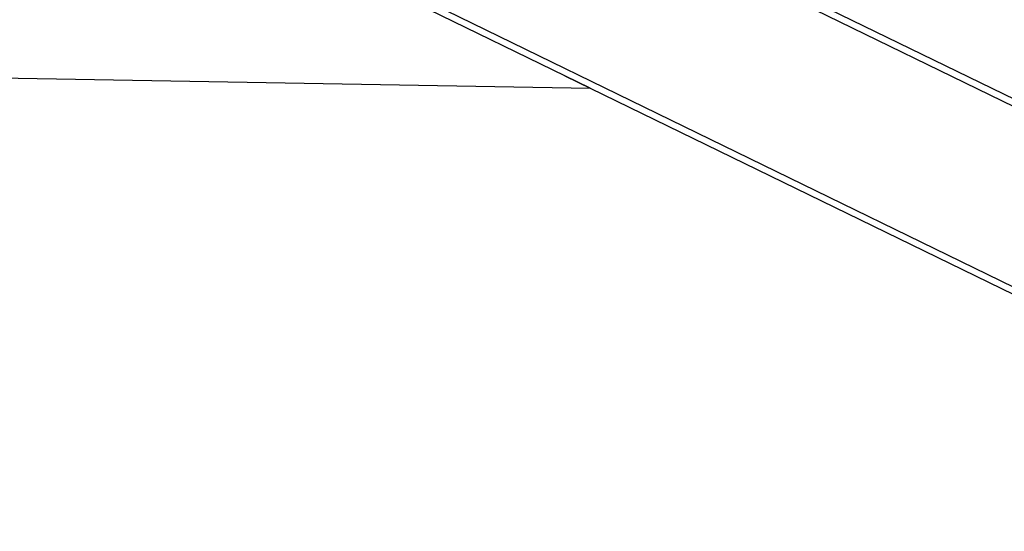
# Model space of a CAD drawing. Header units: inches. Extents: x 0 to 77643, y -44170 to 0.
# Tile 486 of 546: x 76590.318 to 76592.191, y -39756.812 to -39755.838. Entities that reach past the tile are written whole.
import ezdxf

# ---------------------------------------------------------------- set-up
doc = ezdxf.new("R2010")
doc.units = ezdxf.units.IN
doc.header["$MEASUREMENT"] = 0
doc.layers.get('0').update_dxf_attribs({"lineweight": 0})
doc.layers.add('FAKRO LOFT LADDERS', color=7, linetype='Continuous')

# ---------------------------------------------------------------- blocks, each defined once
blk = doc.blocks.new('A$C1F246084')
at = {"layer": 'FAKRO LOFT LADDERS', "color": 7, "linetype": 'Continuous'}
for p, q in [((85.41, 315.377), (121.706, 297.674)), ((101.221, 311.838), (123.35, 301.045)), ((101.195, 311.684), (123.284, 300.91)), ((101.478, 307.373), (95.417, 310.329)), ((100.918, 307.646), (121.64, 297.54)), ((88.372, 307.602), (101.478, 307.373))]:
    blk.add_line(p, q, dxfattribs=at)

msp = doc.modelspace()

# ---------------------------------------------------------------- block references
at = {"xscale": 0.08579999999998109, "yscale": 0.08579999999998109, "zscale": 0.08579999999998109}
msp.add_blockref('A$C1F246084', (76582.69603, -39782.34079), dxfattribs=at)

doc.saveas('drawing.dxf')
